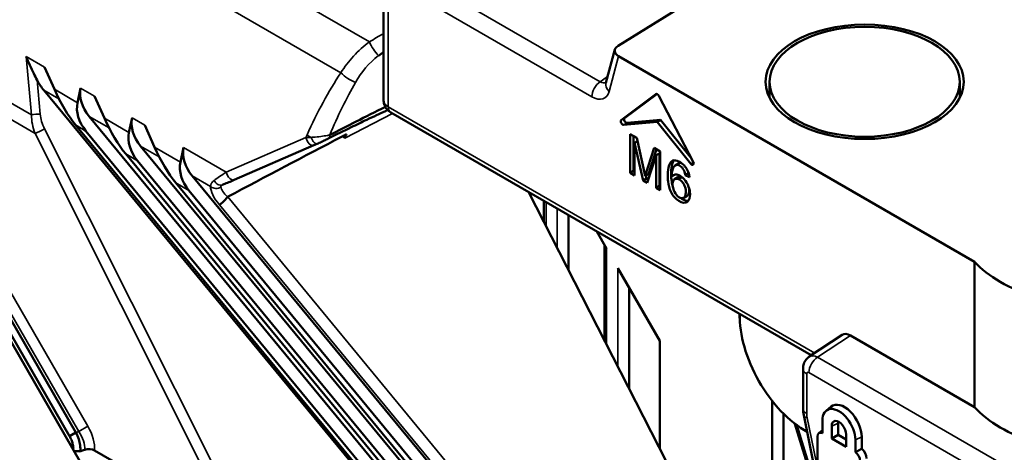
# Model space of a CAD drawing. Header units: millimetres. Extents: x 0 to 4638, y -120 to 1188.
# Tile 264 of 276: x 1458 to 1499, y 543 to 561. Entities that reach past the tile are written whole.
import ezdxf

# ---------------------------------------------------------------- set-up
doc = ezdxf.new("R2010")
doc.units = ezdxf.units.MM
doc.header["$LTSCALE"] = 2
doc.layers.add('Sichtbar (ISO)', color=7, linetype='Continuous', lineweight=50)
doc.layers.add('Sichtbar schmal (ISO)', color=7, linetype='Continuous', lineweight=35)

msp = doc.modelspace()

# ---------------------------------------------------------------- linework, layer by layer
at = {"layer": 'Sichtbar (ISO)'}
for p, q in [((1493.2318, 566.491), (1482.8923, 560.0895)), ((1473.0355, 557.8038), (1473.0355, 563.1668)), ((1472.1334, 560.0109), (1472.1334, 560.0109)), ((1482.3833, 558.5299), (1482.7588, 559.9299)), ((1482.9182, 559.6538), (1497.8752, 551.0184)), ((1458.7785, 559.1922), (1459.1918, 558.2632)), ((1472.1334, 558.9816), (1472.1334, 558.9818)), ((1489.2616, 558.581), (1489.2616, 557.9075)), ((1497.2616, 558.581), (1497.2616, 557.9075)), ((1459.8279, 543.687), (1451.4926, 558.1242)), ((1451.7627, 558.2801), (1460.098, 543.8429)), ((1471.6372, 542.6151), (1458.7461, 558.2266)), ((1460.2965, 558.3158), (1460.1646, 557.7015)), ((1484.4792, 558.0605), (1483.0261, 556.9693)), ((1484.5196, 558.0663), (1483.1675, 557.0509)), ((1451.398, 557.9995), (1461.4913, 540.5174)), ((1460.8858, 557.9756), (1461.299, 557.0466)), ((1484.6019, 557.9897), (1486.0551, 555.2205)), ((1473.3412, 557.2886), (1491.0162, 547.0839)), ((1460.6531, 557.1256), (1475.0505, 539.69)), ((1462.4613, 557.066), (1462.3293, 556.4517)), ((1483.1281, 556.7675), (1484.5406, 556.8936)), ((1483.2695, 556.8491), (1484.682, 556.9753)), ((1484.682, 556.9753), (1484.5406, 556.8936)), ((1485.9531, 555.1365), (1484.5406, 556.8936)), ((1485.9846, 555.3548), (1484.682, 556.9753)), ((1458.3427, 556.5169), (1458.3427, 556.517)), ((1474.0606, 539.8367), (1460.0825, 556.7645)), ((1474.5798, 539.4859), (1460.5211, 556.5113)), ((1462.993, 556.759), (1463.4062, 555.83)), ((1483.4043, 556.3821), (1483.4043, 554.7491)), ((1483.6857, 556.2196), (1483.4043, 556.3821)), ((1483.5457, 556.3004), (1483.5457, 554.8307)), ((1483.7143, 556.0875), (1483.5839, 556.0122)), ((1483.5839, 556.0122), (1483.9516, 554.4331)), ((1483.5839, 554.6454), (1483.5839, 556.0122)), ((1484.0322, 554.6217), (1483.6857, 556.2196)), ((1462.8178, 555.8758), (1477.2959, 538.3426)), ((1464.626, 555.8162), (1464.494, 555.2019)), ((1470.1038, 555.9113), (1466.7555, 554.4573)), ((1484.4168, 555.7975), (1484.0322, 554.6217)), ((1484.5133, 555.7418), (1484.1736, 554.7034)), ((1484.6686, 555.6521), (1484.4168, 555.7975)), ((1484.6686, 554.0191), (1484.6686, 555.6521)), ((1476.3419, 538.4093), (1462.1897, 555.5479)), ((1476.838, 538.1229), (1462.6858, 555.2615)), ((1484.1198, 554.3359), (1484.489, 555.4896)), ((1484.6304, 555.5713), (1484.489, 555.4896)), ((1484.489, 555.4896), (1484.489, 554.1228)), ((1484.6304, 555.5713), (1484.6304, 554.2045)), ((1483.5457, 554.8307), (1483.4043, 554.7491)), ((1483.4043, 554.7491), (1483.5839, 554.6454)), ((1483.5457, 554.8307), (1483.5839, 554.8087)), ((1485.2945, 555.0648), (1485.4359, 555.1465)), ((1464.9826, 554.626), (1479.4606, 537.0927)), ((1484.093, 554.5147), (1483.9516, 554.4331)), ((1483.9516, 554.4331), (1484.1198, 554.3359)), ((1484.1736, 554.7034), (1484.0322, 554.6217)), ((1484.0638, 554.64), (1484.093, 554.5147)), ((1484.093, 554.5147), (1484.1639, 554.4738)), ((1485.2697, 554.6716), (1485.1579, 554.607)), ((1485.2712, 554.4888), (1485.4126, 554.5704)), ((1485.8596, 554.7378), (1485.7207, 554.6576)), ((1485.7207, 554.6576), (1485.8933, 554.5744)), ((1478.4492, 537.1927), (1464.297, 554.3313)), ((1479.0028, 536.8731), (1464.8506, 554.0117)), ((1479.1259, 553.9488), (1489.6362, 533.4171)), ((1484.6304, 554.2045), (1484.489, 554.1228)), ((1484.489, 554.1228), (1484.6686, 554.0191)), ((1484.6304, 554.2045), (1484.6686, 554.1824)), ((1479.7701, 552.6903), (1479.7701, 553.5768)), ((1485.6544, 553.708), (1485.7958, 553.7897)), ((1480.8106, 550.6578), (1480.8106, 552.9761)), ((1482.4133, 551.5695), (1481.9966, 552.2914)), ((1482.3157, 547.7176), (1482.3157, 551.7386)), ((1484.6537, 547.6891), (1482.8848, 550.753)), ((1497.8752, 551.0184), (1497.8752, 544.9073)), ((1483.3562, 545.6851), (1483.3562, 549.9365)), ((1488.0097, 548.5606), (1488.0023, 548.7185)), ((1492.3168, 547.9435), (1490.934, 547.0296)), ((1497.8752, 544.9073), (1492.6613, 547.9175)), ((1484.6537, 547.6891), (1484.6537, 543.1503)), ((1491.045, 547.0673), (1491.0477, 547.0657)), ((1490.6694, 546.5251), (1490.6694, 544.8509)), ((1489.3772, 533.9232), (1489.3772, 545.1661)), ((1491.6403, 544.7535), (1491.8503, 544.9286)), ((1489.8486, 533.5277), (1489.8486, 544.6356)), ((1490.6995, 544.5637), (1491.1711, 542.2606)), ((1496.7954, 523.1674), (1490.3285, 544.2104)), ((1491.4834, 543.8096), (1491.4834, 544.3366)), ((1491.8756, 544.1102), (1491.8756, 543.5837)), ((1492.1444, 543.7389), (1492.1444, 544.2271)), ((1460.098, 543.8429), (1459.8279, 543.687)), ((1490.6551, 543.9786), (1490.7881, 543.8933)), ((1491.278, 542.5793), (1491.278, 543.6754)), ((1491.3276, 543.8072), (1491.4834, 543.937)), ((1491.8756, 543.5837), (1492.1444, 543.7389)), ((1491.8756, 543.5837), (1492.4791, 543.2352)), ((1492.4791, 543.5457), (1492.1444, 543.7389)), ((1492.4791, 543.2352), (1492.4791, 543.7617)), ((1493.1401, 543.1589), (1493.1401, 543.6522)), ((1492.8713, 543.5353), (1492.8713, 543.0083)), ((1463.0035, 541.8665), (1460.885, 543.0896))]:
    msp.add_line(p, q, dxfattribs=at)
for major_axis in [(4.1667, 0), (4, 0)]:
    msp.add_ellipse((1493.2616, 558.581), major_axis=major_axis, ratio=0.5773503, dxfattribs=at)
for centre, major_axis, ratio, start_param, end_param in [((1473.0917, 554.8682), (2.7338, 5.4941), 0.5314762, 0.7665292, 0.8204508), ((1483.2953, 559.8716), (0.5428, -0.0163), 0.5766559, 2.4245716, 3.9616512), ((1459.4892, 559.1804), (-0.8124, 1.5114), 0.6724377, 1.5649047, 1.8594116), ((1482.8985, 558.3918), (-0.5151, 0.1381), 0.707169, 0, 0.0001424), ((1459.8328, 558.2916), (-0.9577, 1.9845), 0.2693905, 1.4556825, 2.3095433), ((1461.9612, 557.7532), (-1.5727, 0.8186), 0.7514723, 0.2037088, 1.0575697), ((1484.5406, 557.9635), (-0.0575, 0.0996), 0.5773503, 4.6425758, 6.3529985), ((1493.2616, 557.4379), (-4.1667, 0), 0.5773503, 5.9993912, 6.0433034), ((1493.2616, 557.4379), (4.1667, 0), 0.5773503, 0.2398819, 0.2837941), ((1461.8292, 557.139), (-1.5727, 0.8186), 0.7514723, 0.2037088, 1.0575697), ((1473.0917, 557.4178), (-3.9998, -1.9861), 0.0192648, 4.6984882, 5.3215135), ((1461.9401, 557.0749), (-0.9577, 1.9845), 0.2693905, 1.4556825, 2.3095433), ((1464.1259, 556.5034), (-1.5727, 0.8186), 0.7514723, 0.2037088, 1.0575697), ((1483.0874, 556.8722), (-0.0575, 0.0996), 0.5773503, 0.0698132, 2.8797933), ((1483.2289, 556.9539), (-0.0575, 0.0996), 0.5773503, 0.0698132, 2.8797933), ((1463.9939, 555.8891), (-1.5727, 0.8186), 0.7514723, 0.2037088, 1.0575697), ((1472.2773, 556.0259), (-1.3975, -0.2499), 0.3969603, 5.2513388, 5.4267632), ((1464.0473, 555.8583), (-0.9577, 1.9845), 0.2693905, 1.4556825, 2.3095433), ((1466.2907, 555.2536), (-1.5727, 0.8186), 0.7514723, 0.2037088, 1.0575697), ((1466.1587, 554.6393), (-1.5727, 0.8186), 0.7514723, 0.2037088, 1.0575697), ((1485.9937, 555.1943), (0.0575, -0.0996), 0.5773503, 4.9741884, 7.7841685), ((1503.3968, 552.7295), (6.2667, 0), 0.5773503, 3.6342163, 4.2197653), ((1490.8103, 547.1229), (-1.9833, 3.4352), 0.5773503, 0.7607069, 2.3676744), ((1490.9515, 547.2044), (2.0886, -3.6175), 0.5773503, 3.9513625, 3.98233), ((1492.6619, 547.3725), (0.3337, -0.5781), 0.5766475, 2.3568035, 3.1764568), ((1491.2971, 546.4705), (0.3609, -0.5606), 0.5768725, 3.1485655, 3.1506424), ((1492.1773, 543.936), (-0.4907, 0.8499), 0.5773503, 3.9269908, 7.0685835), ((1492.413, 544.072), (-0.5141, 0.8905), 0.5773503, 3.9269908, 6.382727), ((1503.3968, 546.7895), (-6.2656, -0.1964), 0.5971344, 0.4739084, 1.0594575), ((1492.1773, 543.936), (-0.2134, 0.3696), 0.5773503, 3.9269908, 7.0685835), ((1492.413, 544.072), (-0.1899, 0.329), 0.5773503, 0.5409374, 0.7853982), ((1490.9515, 547.2044), (2.0886, -3.6175), 0.5773503, 5.442448, 5.461395), ((1491.4974, 543.5487), (-0.1551, 0.2687), 0.5773503, 5.5617224, 7.0685835), ((1460.6494, 542.9541), (-0.3335, 0.0009), 0.5762423, 3.928949, 5.2867606), ((1493.093, 542.8997), (-0.1785, 0.3092), 0.5773503, 3.9269908, 5.3099767), ((1460.7649, 543.9137), (-9.8377, -3.6765), 0.0613742, 1.4985583, 1.5177527), ((1492.8573, 542.7636), (0.1551, -0.2687), 0.5773503, 0.7853982, 2.2922593)]:
    msp.add_ellipse(centre, major_axis=major_axis, ratio=ratio, start_param=start_param, end_param=end_param, dxfattribs=at)
for points, knots in [([(1458.4681, 558.6431), (1458.4178, 558.7389), (1458.3661, 558.8372), (1458.2106, 559.149), (1458.092, 559.4148), (1458.0097, 559.6362)], [0.37741104, 0.37741104, 0.37741104, 0.37741104, 0.42255975, 0.42255975, 0.53468028, 0.53468028, 0.53468028, 0.53468028]), ([(1473.3412, 557.2886), (1473.2802, 557.3238), (1473.2245, 557.3695), (1473.1347, 557.4738), (1473.0988, 557.5331), (1473.0515, 557.6553), (1473.0381, 557.7195), (1473.0356, 557.7901), (1473.0355, 557.797), (1473.0355, 557.8038)], [0, 0, 0, 0, 0.031916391, 0.031916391, 0.062485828, 0.062485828, 0.091334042, 0.091334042, 0.094431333, 0.094431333, 0.094431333, 0.094431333]), ([(1473.2069, 557.3921), (1473.1776, 557.3787), (1473.1483, 557.3652), (1472.8622, 557.2336), (1472.5986, 557.1108), (1472.1129, 556.8815), (1471.8891, 556.7746), (1471.3448, 556.5114), (1471.0226, 556.3524), (1470.7288, 556.2039)], [0.28309559, 0.28309559, 0.28309559, 0.28309559, 0.2981489, 0.2981489, 0.42973348, 0.42973348, 0.54042577, 0.54042577, 0.7036198, 0.7036198, 0.7036198, 0.7036198]), ([(1470.7288, 556.2039), (1470.6827, 556.1806), (1470.6325, 556.1559), (1470.529, 556.1058), (1470.4747, 556.0801), (1470.3601, 556.0265), (1470.2992, 555.9985), (1470.241, 555.9722)], [0, 0, 0, 0, 0.025384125, 0.025384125, 0.052038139, 0.052038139, 0.082856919, 0.082856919, 0.082856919, 0.082856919]), ([(1471.4014, 556.2118), (1471.4024, 556.2142), (1471.4035, 556.2167), (1471.4045, 556.2191), (1471.4265, 556.2701), (1471.45, 556.3218), (1471.475, 556.3737)], [0, 0, 0, 0, 0.045201, 0.045201, 0.045201, 1, 1, 1, 1]), ([(1485.8933, 554.5744), (1485.8752, 554.7094), (1485.7958, 554.9686), (1485.4648, 555.2683), (1485.1682, 555.3046), (1485.0064, 555.0659), (1484.9802, 554.7284), (1484.9903, 554.3543), (1485.0831, 553.9247), (1485.4563, 553.4952), (1485.8499, 553.4617), (1485.9421, 553.8093), (1485.8832, 554.1782), (1485.6896, 554.5), (1485.3949, 554.7124), (1485.2436, 554.6833), (1485.1579, 554.607)], [0, 0, 0, 0, 0.0637389, 0.1430362, 0.2056704, 0.272675, 0.3588786, 0.4154977, 0.4956792, 0.5789967, 0.6715231, 0.7501793, 0.8082882, 0.8702872, 0.920762, 1, 1, 1, 1]), ([(1485.2474, 555.2785), (1485.2195, 555.2441), (1485.1439, 555.0969), (1485.1216, 554.8101), (1485.1302, 554.4943), (1485.1634, 554.3023), (1485.1881, 554.217)], [0.23714805, 0.23714805, 0.23714805, 0.23714805, 0.27267495, 0.35887856, 0.41549767, 0.46089095, 0.46089095, 0.46089095, 0.46089095]), ([(1485.7207, 554.6576), (1485.7054, 554.7641), (1485.6496, 554.9234), (1485.4242, 555.1169), (1485.2454, 555.0658), (1485.1684, 554.8646), (1485.1518, 554.7076), (1485.1579, 554.607)], [0, 0, 0, 0, 0.1971508, 0.367059, 0.5792559, 0.7686726, 1, 1, 1, 1]), ([(1466.7555, 554.4573), (1466.5918, 554.3862), (1466.4436, 554.3242), (1466.2973, 554.2654), (1466.28, 554.2584), (1466.263, 554.2517)], [0, 0, 0, 0, 0.09682059, 0.09682059, 0.1101506, 0.1101506, 0.1101506, 0.1101506]), ([(1485.4464, 554.4813), (1485.4324, 554.4884), (1485.3778, 554.5114), (1485.2784, 554.5107), (1485.1786, 554.4081), (1485.1797, 554.1902), (1485.2564, 553.9336), (1485.377, 553.7832), (1485.4464, 553.7366)], [0, 0, 0, 0, 0.0458474, 0.1838259, 0.355507, 0.5859181, 0.7743866, 1, 1, 1, 1]), ([(1485.5878, 554.5629), (1485.5738, 554.57), (1485.5193, 554.5931), (1485.4586, 554.5926), (1485.4197, 554.5746), (1485.4126, 554.5704)], [0, 0, 0, 0, 0.04584742, 0.18382589, 0.21684486, 0.21684486, 0.21684486, 0.21684486]), ([(1485.4464, 553.7366), (1485.5293, 553.681), (1485.6781, 553.6724), (1485.7488, 553.8649), (1485.7439, 554.0777), (1485.6545, 554.2958), (1485.5417, 554.4233), (1485.4743, 554.4675), (1485.4464, 554.4813)], [0, 0, 0, 0, 0.2494302, 0.4209873, 0.6345478, 0.7893873, 0.9171423, 1, 1, 1, 1]), ([(1485.7958, 553.7897), (1485.8012, 553.7928), (1485.8447, 553.8227), (1485.8847, 553.9316), (1485.8868, 554.0601), (1485.8763, 554.127)], [0.22635955, 0.22635955, 0.22635955, 0.22635955, 0.24943018, 0.42098728, 0.58527677, 0.58527677, 0.58527677, 0.58527677]), ([(1466.134, 553.4029), (1466.1851, 553.4438), (1466.3514, 553.5744), (1466.4499, 553.7036), (1466.4578, 553.7138), (1466.4652, 553.724), (1466.4727, 553.7434)], [0, 0, 0, 0, 0.91927106, 0.91927106, 0.91927106, 0.99227433, 0.99227433, 0.99227433, 0.99227433]), ([(1485.5234, 553.6995), (1485.5446, 553.6825), (1485.657, 553.6017), (1485.7723, 553.5708), (1485.8499, 553.5805)], [0.5645565, 0.5645565, 0.5645565, 0.5645565, 0.578996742, 0.639900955, 0.639900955, 0.639900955, 0.639900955]), ([(1490.6694, 546.5251), (1490.6694, 546.5951), (1490.6813, 546.6662), (1490.7269, 546.7944), (1490.7599, 546.8536), (1490.8389, 546.952), (1490.8845, 546.9936), (1490.9348, 547.0269)], [0.000003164, 0.000003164, 0.000003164, 0.000003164, 0.031762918, 0.031762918, 0.061656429, 0.061656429, 0.08899503, 0.08899503, 0.08899503, 0.08899503]), ([(1459.9888, 543.1199), (1459.99, 543.1482), (1459.9894, 543.1777), (1459.9831, 543.2587), (1459.9742, 543.3112), (1459.947, 543.4187), (1459.9288, 543.4733), (1459.8842, 543.5816), (1459.8578, 543.6353), (1459.8279, 543.687)], [-0.096333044, -0.096333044, -0.096333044, -0.096333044, -0.080364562, -0.080364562, -0.053620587, -0.053620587, -0.026883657, -0.026883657, 0, 0, 0, 0]), ([(1460.098, 543.8429), (1460.1996, 543.6487), (1460.2531, 543.4679), (1460.275, 543.3033), (1460.287, 543.2132), (1460.2889, 543.1275), (1460.2797, 543.0463)], [0, 0, 0, 0, 0.64623142, 0.64623142, 0.64623142, 0.99999728, 0.99999728, 0.99999728, 0.99999728]), ([(1460.2797, 543.0463), (1460.2533, 543.048), (1460.2269, 543.0497), (1460.2004, 543.0514), (1460.174, 543.0531), (1460.1476, 543.0548), (1460.1211, 543.0565), (1460.088, 543.0586), (1460.0548, 543.0608), (1460.0217, 543.063)], [0, 0, 0, 0, 0.26827785, 0.26827785, 0.26827785, 0.53655571, 0.53655571, 0.53655571, 0.87315005, 0.87315005, 0.87315005, 0.87315005])]:
    msp.add_open_spline(points, degree=3, knots=knots, dxfattribs=at)
for points, degree in [([(1482.3813, 558.5234), (1482.3813, 558.5234), (1482.3821, 558.5254), (1482.3833, 558.5298)], 3), ([(1471.2868, 556.2813), (1469.6828, 555.4367), (1468.079, 554.592), (1466.4727, 553.7434)], 3), ([(1470.241, 555.9722), (1470.1932, 555.9506), (1470.1469, 555.9301), (1470.1038, 555.9113)], 3), ([(1485.5656, 555.1602), (1485.5166, 555.1744), (1485.4721, 555.1674), (1485.4359, 555.1465)], 3), ([(1485.5968, 554.5584), (1485.5938, 554.5599), (1485.5908, 554.5614), (1485.5878, 554.5629)], 3), ([(1466.2606, 554.2506), (1466.2608, 554.2507), (1466.2609, 554.2508), (1466.2611, 554.2509)], 3), ([(1466.263, 554.2517), (1466.2619, 554.2513), (1466.2612, 554.2509), (1466.2611, 554.2509)], 3), ([(1490.6995, 544.5637), (1490.6799, 544.6598), (1490.6694, 544.7563), (1490.6694, 544.8509)], 3), ([(1492.8713, 543.0083), (1492.9973, 543.0799), (1493.1401, 543.1589)], 2)]:
    msp.add_open_spline(points, degree=degree, dxfattribs=at)
at = {"layer": 'Sichtbar schmal (ISO)'}
for p, q in [((1458.2305, 557.1895), (1428.8903, 574.1291)), ((1428.4862, 573.6722), (1458.382, 556.4118)), ((1466.3082, 563.7948), (1472.4414, 560.2538)), ((1473.5783, 563.5269), (1482.1413, 558.583)), ((1481.7937, 557.9482), (1473.2307, 562.8921)), ((1473.2307, 562.8921), (1473.2307, 557.5328)), ((1471.237, 558.9568), (1465.2233, 562.4288)), ((1472.231, 560.093), (1472.231, 560.093)), ((1458.0097, 559.6362), (1458.2305, 557.1895)), ((1458.7785, 559.1922), (1458.0097, 559.6362)), ((1472.7024, 559.5838), (1472.7024, 559.5839)), ((1482.9182, 559.6538), (1482.5214, 558.174)), ((1472.231, 559.1063), (1472.231, 559.106)), ((1452.2514, 558.5684), (1460.6049, 544.0998)), ((1458.596, 557.2257), (1458.4681, 558.6431)), ((1482.1413, 558.583), (1482.4553, 558.7984)), ((1460.2237, 543.8797), (1451.8702, 558.3484)), ((1458.7461, 558.2266), (1459.386, 557.8571)), ((1460.1646, 557.7015), (1459.1918, 558.2632)), ((1460.8858, 557.9756), (1460.2965, 558.3158)), ((1484.4872, 558.0652), (1484.4792, 558.0605)), ((1473.406, 557.2512), (1471.4014, 556.2118)), ((1473.2307, 557.5328), (1491.1619, 547.1802)), ((1460.6531, 557.1256), (1461.4932, 556.6405)), ((1462.3293, 556.4517), (1461.299, 557.0466)), ((1462.993, 556.759), (1462.4613, 557.066)), ((1483.1675, 557.0509), (1483.0261, 556.9693)), ((1483.2695, 556.8491), (1483.1281, 556.7675)), ((1458.382, 556.4118), (1466.1935, 540.8482)), ((1466.5906, 541.0388), (1458.7791, 556.6024)), ((1460.0825, 556.7645), (1460.5211, 556.5113)), ((1466.4186, 554.7813), (1469.7669, 556.2353)), ((1469.7669, 556.2353), (1469.816, 556.3447)), ((1462.8178, 555.8758), (1463.6005, 555.4239)), ((1464.494, 555.2019), (1463.4062, 555.83)), ((1466.4186, 554.7813), (1464.626, 555.8162)), ((1462.1897, 555.5479), (1462.6858, 555.2615)), ((1486.0641, 555.2006), (1485.9531, 555.1365)), ((1464.9826, 554.626), (1465.762, 554.1759)), ((1485.4464, 554.4813), (1485.5878, 554.5629)), ((1464.297, 554.3313), (1464.8506, 554.0117)), ((1466.4794, 553.7461), (1480.1262, 537.2195)), ((1479.8678, 553.5205), (1479.8678, 552.4996)), ((1479.7311, 536.9366), (1466.134, 553.4029)), ((1480.3392, 551.5787), (1480.3392, 553.2483)), ((1482.4133, 551.5695), (1482.4133, 547.5268)), ((1482.8848, 546.606), (1482.8848, 550.753)), ((1492.6613, 547.9175), (1491.2838, 547.0071)), ((1491.2838, 547.0071), (1508.9558, 536.8041)), ((1490.8256, 546.3073), (1490.8256, 544.6331)), ((1508.215, 536.3764), (1490.9199, 546.3617)), ((1490.8449, 544.4529), (1491.3165, 542.1498)), ((1460.6049, 544.0998), (1460.2237, 543.8797)), ((1490.4214, 544.1399), (1496.8783, 523.1293)), ((1491.8756, 544.1102), (1492.1444, 544.2271)), ((1460.2237, 543.8797), (1460.098, 543.8429)), ((1492.8713, 543.5353), (1493.1401, 543.6522))]:
    msp.add_line(p, q, dxfattribs=at)
for centre, major_axis, ratio, start_param, end_param in [((1472.7583, 555.0607), (3.2998, 5.7155), 0.5773503, 0.7259775, 0.8533702), ((1472.7747, 560.0614), (-0.3657, 0.5574), 0.3031519, 1.0290634, 2.1163544), ((1472.6834, 553.4047), (3.0371, 8.6259), 0.4107544, 1.0237883, 1.3703503), ((1471.6453, 558.9203), (-0.5563, 0.3674), 0.3470264, 0.9990082, 2.1665472), ((1473.0917, 553.3682), (2.5847, 8.3396), 0.3660601, 1.0176863, 1.3212525), ((1482.1708, 558.166), (0.2667, 0.4619), 0.5773503, 0.863938, 2.3561945), ((1482.17, 559.0401), (0.2249, -0.489), 0.6090348, 5.5592723, 6.2610672), ((1482.8985, 558.3918), (-0.5151, 0.1381), 0.707169, 0.0001424, 0.9554411), ((1481.7929, 558.8223), (-0.5321, 0.9271), 0.5767195, 2.359722, 3.6668063), ((1473.7021, 557.8011), (-0.6667, 0.004), 0.5733041, 0.0034436, 0.7888417), ((1473.6078, 557.7505), (-0.2667, -0.4619), 0.5773503, 5.4977871, 6.2831853), ((1459.4047, 556.91), (0.4615, -1.4678), 0.735587, 4.298556, 4.8221548), ((1458.4347, 557.1712), (0.332, 0.03), 0.1375621, 1.0507913, 2.22053), ((1459.5661, 556.9646), (0.6093, -1.1336), 0.6724377, 4.1471433, 4.6707421), ((1458.6177, 556.5479), (0.2979, 0.1495), 0.0822995, 3.7594813, 5.2430112), ((1470.12, 556.3194), (0.5987, 0.054), 0.1080485, 4.0718354, 4.4723858), ((1469.971, 556.2171), (0.1328, -0.3057), 0.5648909, 4.4138867, 6.2831853), ((1470.2242, 556.3082), (-0.6082, 0.2729), 0.2467421, 0.9507268, 1.2765377), ((1470.1038, 556.276), (0.1372, -0.3038), 0.3697376, 4.6517342, 6.283185), ((1470.5784, 556.5014), (0.1504, -0.2975), 0.4172667, 6.2831754, 7.1042416), ((1471.8109, 553.9396), (1.1569, -2.4072), 0.4165661, 2.5557217, 2.6366248), ((1466.847, 554.9324), (1.2924, 0.7925), 0.0656192, 1.8681849, 2.3467464), ((1466.6227, 554.763), (0.1328, -0.3057), 0.5648909, 4.4138867, 6.2831853), ((1466.1401, 554.5616), (0.1228, -0.3099), 0.7962789, 4.7971425, 6.2831849), ((1466.513, 553.5292), (0.7023, -0.7569), 0.3568789, 3.4464599, 4.55173), ((1465.985, 554.3929), (0.3317, -0.0333), 0.8936103, 4.0683103, 5.4653878), ((1466.736, 553.7462), (-0.5338, 0.4704), 0.2592407, 0.3029392, 1.2989582), ((1491.297, 546.5795), (-0.2667, -0.4619), 0.5773503, 3.9618974, 5.4977871), ((1491.2971, 546.4705), (0.3609, -0.5606), 0.5768725, 2.3289122, 3.1485655), ((1491.2028, 546.5251), (-0.5333, 0), 0.5773503, 0.000068, 0.7853982), ((1490.92, 546.2527), (0.0667, -0.1156), 0.5766475, 2.3568035, 3.9263818), ((1491.2028, 544.8509), (-0.5333, 0), 0.5773503, 0, 0.7853982), ((1491.222, 544.6707), (-0.5225, -0.107), 0.4081389, 0, 0.6846755), ((1491.3917, 544.3064), (0.4005, -0.6928), 0.5774428, 3.9264721, 4.1882657), ((1459.9234, 543.7347), (-0.6991, 1.1699), 0.5668659, 3.8363192, 4.6858455), ((1459.6877, 543.5986), (-0.6131, 0.8407), 0.5774757, 3.7562206, 4.6270535)]:
    msp.add_ellipse(centre, major_axis=major_axis, ratio=ratio, start_param=start_param, end_param=end_param, dxfattribs=at)
for points in [[(1471.237, 558.9568), (1471.5528, 559.458), (1471.9495, 559.9015), (1472.4414, 560.2538)], [(1472.82, 559.6774), (1472.4159, 559.3708), (1472.0998, 558.9846), (1471.8519, 558.5544)]]:
    msp.add_open_spline(points, degree=3, dxfattribs=at)
for points, knots in [([(1469.9833, 556.2438), (1470.0169, 556.2458), (1470.0513, 556.2482), (1470.0858, 556.2509), (1470.1843, 556.2586), (1470.2883, 556.2691), (1470.3891, 556.2817), (1470.486, 556.2938), (1470.583, 556.3083), (1470.6702, 556.3244), (1470.7055, 556.3308), (1470.7397, 556.3376), (1470.7718, 556.3446)], [0, 0, 0, 0, 0.1296574, 0.1296574, 0.1296574, 0.5001578, 0.5001578, 0.5001578, 0.856323, 0.856323, 0.856323, 1, 1, 1, 1]), ([(1465.9047, 554.4379), (1465.8513, 554.4002), (1465.8109, 554.3513), (1465.7872, 554.2994), (1465.769, 554.2596), (1465.7603, 554.2173), (1465.762, 554.1759)], [0, 0, 0, 0, 0.5662232, 0.5662232, 0.5662232, 1, 1, 1, 1]), ([(1466.1901, 554.1539), (1466.1875, 554.1705), (1466.1922, 554.1883), (1466.2038, 554.2047), (1466.216, 554.2218), (1466.2359, 554.2378), (1466.2606, 554.2506)], [0, 0, 0, 0, 0.42442298, 0.42442298, 0.42442298, 0.87020816, 0.87020816, 0.87020816, 0.87020816])]:
    msp.add_open_spline(points, degree=3, knots=knots, dxfattribs=at)

doc.saveas('drawing.dxf')
